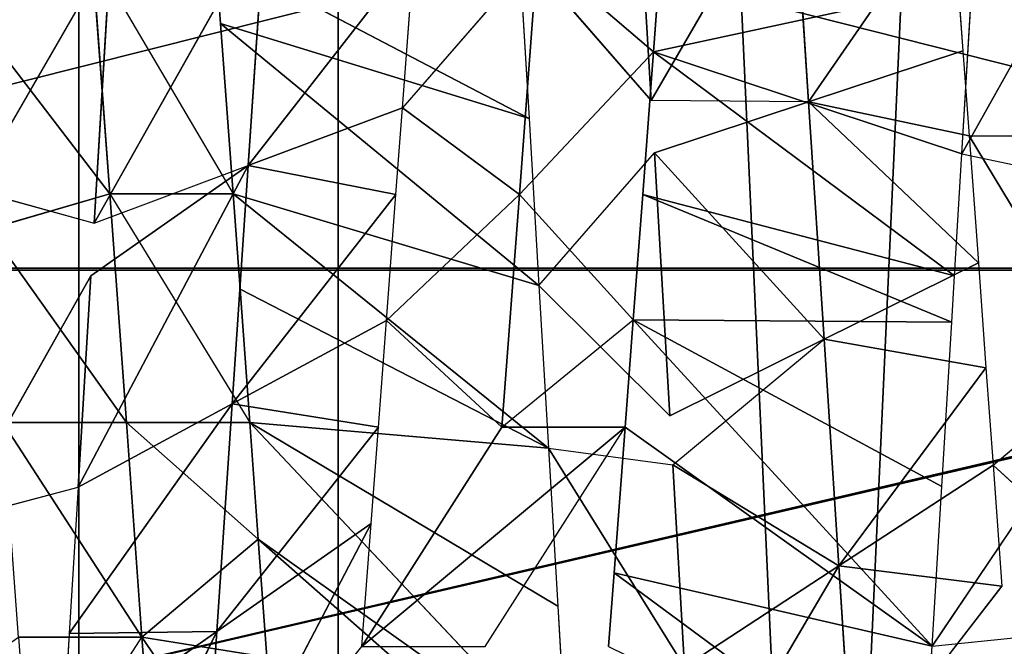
# Model space of a CAD drawing. Extents: x 143 to 263, y -61 to 82.
# Tile 229 of 656: x 153.59 to 154.288, y 71.511 to 71.956. Entities that reach past the tile are written whole.
import ezdxf

# ---------------------------------------------------------------- set-up
doc = ezdxf.new("R2010")
doc.units = 0
doc.header["$LTSCALE"] = 25.4
doc.layers.get('0').update_dxf_attribs({"color": 13, "linetype": 'CONTINUOUS'})

# ---------------------------------------------------------------- blocks, each defined once
blk = doc.blocks.new('ICE-BALL-8126_STL')
at = {"color": 41}
for p, q in [((10.45332, -48.9977, 93.24265), (10.45332, -50.79876, 93.24265)), ((10.45332, -48.9977, 93.24265), (10.45332, -50.79876, 93.24265)), ((10.45463, -48.99771, 96.62283), (10.45463, -50.79878, 96.62283)), ((10.45463, -48.99771, 96.62283), (10.45463, -50.79878, 96.62283)), ((10.59302, -49.58334, 96.38781), (10.67877, -49.48964, 96.34984)), ((10.35957, -49.60035, 96.46233), (10.52393, -49.50086, 96.41409)), ((10.59302, -49.58334, 96.38781), (10.52393, -49.50086, 96.41409)), ((10.37226, -49.60544, 93.01878), (10.19683, -49.50738, 92.99287)), ((10.35957, -49.60035, 96.46233), (10.35957, -49.51285, 96.46233)), ((10.37226, -49.60544, 93.01878), (10.39045, -49.51904, 93.0224)), ((10.72144, -49.62664, 93.12128), (10.57876, -49.53045, 93.07078)), ((10.72144, -49.62664, 93.12128), (10.71246, -49.53859, 93.11772)), ((10.59302, -49.58334, 96.38781), (10.67877, -49.57714, 96.34984)), ((10.66452, -49.69272, 96.56324), (10.67877, -49.57714, 96.34984)), ((10.66452, -49.69272, 96.56324), (10.67877, -49.57714, 96.34984)), ((10.81593, -49.68295, 96.49298), (10.67877, -49.57714, 96.34984)), ((10.52393, -49.58836, 96.41409), (10.59302, -49.58334, 96.38781)), ((10.59302, -49.58334, 96.38781), (10.66452, -49.69272, 96.56324)), ((10.59302, -49.58334, 96.38781), (10.66452, -49.69272, 96.56324)), ((10.44954, -49.59378, 96.43834), (10.33537, -49.71414, 96.66123)), ((10.44954, -49.59378, 96.43834), (10.33537, -49.71414, 96.66123)), ((10.35957, -49.60035, 96.46233), (10.44954, -49.59378, 96.43834)), ((10.44954, -49.59378, 96.43834), (10.52393, -49.58836, 96.41409)), ((10.44954, -49.59378, 96.43834), (10.50374, -49.70315, 96.61987)), ((10.44954, -49.59378, 96.43834), (10.50374, -49.70315, 96.61987)), ((10.50374, -49.70315, 96.61987), (10.52393, -49.58836, 96.41409)), ((10.50374, -49.70315, 96.61987), (10.52393, -49.58836, 96.41409)), ((10.66452, -49.69272, 96.56324), (10.52393, -49.58836, 96.41409)), ((10.66452, -49.69272, 96.56324), (10.52393, -49.58836, 96.41409)), ((10.37226, -49.60544, 93.01878), (10.25102, -49.59814, 92.99914)), ((10.29993, -49.82419, 93.39069), (10.25102, -49.59814, 92.99914)), ((10.29993, -49.82419, 93.39069), (10.25102, -49.59814, 92.99914)), ((10.29928, -49.60476, 96.47526), (10.35957, -49.60035, 96.46233)), ((10.35957, -49.60035, 96.46233), (10.33537, -49.71414, 96.66123)), ((10.35957, -49.60035, 96.46233), (10.33537, -49.71414, 96.66123)), ((10.18823, -49.61293, 96.49271), (10.29928, -49.60476, 96.47526)), ((10.33537, -49.71414, 96.66123), (10.29928, -49.60476, 96.47526)), ((10.33537, -49.71414, 96.66123), (10.29928, -49.60476, 96.47526)), ((10.37226, -49.60544, 93.01878), (10.29993, -49.82419, 93.39069)), ((10.37226, -49.60544, 93.01878), (10.29993, -49.82419, 93.39069)), ((10.45865, -49.61066, 93.03762), (10.37226, -49.60544, 93.01878)), ((10.45865, -49.61066, 93.03762), (10.29993, -49.82419, 93.39069)), ((10.45865, -49.61066, 93.03762), (10.29993, -49.82419, 93.39069)), ((10.45865, -49.61066, 93.03762), (10.40116, -49.83179, 93.41387)), ((10.45865, -49.61066, 93.03762), (10.40116, -49.83179, 93.41387)), ((10.49152, -49.61266, 93.04588), (10.40116, -49.83179, 93.41387)), ((10.49152, -49.61266, 93.04588), (10.40116, -49.83179, 93.41387)), ((10.49152, -49.61266, 93.04588), (10.45865, -49.61066, 93.03762)), ((10.49152, -49.61266, 93.04588), (10.48996, -49.83849, 93.44015)), ((10.49152, -49.61266, 93.04588), (10.48996, -49.83849, 93.44015)), ((10.60812, -49.61974, 93.08016), (10.49152, -49.61266, 93.04588)), ((10.60812, -49.61974, 93.08016), (10.48996, -49.83849, 93.44015)), ((10.60812, -49.61974, 93.08016), (10.48996, -49.83849, 93.44015)), ((10.72144, -49.62664, 93.12128), (10.60812, -49.61974, 93.08016)), ((10.48996, -49.83849, 93.44015), (10.72144, -49.62664, 93.12128)), ((10.48996, -49.83849, 93.44015), (10.72144, -49.62664, 93.12128)), ((10.72144, -49.62664, 93.12128), (10.56615, -49.84425, 93.46735)), ((10.72144, -49.62664, 93.12128), (10.56615, -49.84425, 93.46735)), ((10.72144, -49.62664, 93.12128), (10.66946, -49.85209, 93.51157)), ((10.72144, -49.62664, 93.12128), (10.66946, -49.85209, 93.51157)), ((10.83091, -49.63334, 93.1688), (10.72144, -49.62664, 93.12128)), ((10.83091, -49.63334, 93.1688), (10.66946, -49.85209, 93.51157)), ((10.83091, -49.63334, 93.1688), (10.66946, -49.85209, 93.51157)), ((10.66452, -49.69272, 96.56324), (10.81593, -49.68295, 96.49298)), ((10.66452, -49.69272, 96.56324), (10.81593, -49.68295, 96.49298)), ((10.66452, -49.69272, 96.56324), (10.50374, -49.70315, 96.61987)), ((10.66452, -49.69272, 96.56324), (10.50374, -49.70315, 96.61987)), ((10.59289, -49.81047, 96.7906), (10.66452, -49.69272, 96.56324)), ((10.59289, -49.81047, 96.7906), (10.66452, -49.69272, 96.56324)), ((10.73603, -49.80209, 96.73867), (10.66452, -49.69272, 96.56324)), ((10.73603, -49.80209, 96.73867), (10.66452, -49.69272, 96.56324)), ((10.84031, -49.79602, 96.69257), (10.66452, -49.69272, 96.56324)), ((10.84031, -49.79602, 96.69257), (10.66452, -49.69272, 96.56324)), ((10.33537, -49.71414, 96.66123), (10.50374, -49.70315, 96.61987)), ((10.33537, -49.71414, 96.66123), (10.50374, -49.70315, 96.61987)), ((10.50374, -49.70315, 96.61987), (10.37146, -49.82351, 96.84721)), ((10.50374, -49.70315, 96.61987), (10.37146, -49.82351, 96.84721)), ((10.55795, -49.81253, 96.80138), (10.50374, -49.70315, 96.61987)), ((10.59289, -49.81047, 96.7906), (10.50374, -49.70315, 96.61987)), ((10.16161, -49.72554, 96.68604), (10.33537, -49.71414, 96.66123)), ((10.16161, -49.72554, 96.68604), (10.33537, -49.71414, 96.66123)), ((10.33537, -49.71414, 96.66123), (10.33441, -49.82571, 96.85403)), ((10.33537, -49.71414, 96.66123), (10.37146, -49.82351, 96.84721)), ((10.5811, -49.89867, 96.79432), (10.73603, -49.80209, 96.73867)), ((10.73603, -49.80209, 96.73867), (10.59289, -49.81047, 96.7906)), ((10.73603, -49.80209, 96.73867), (10.59289, -49.81047, 96.7906)), ((10.5811, -49.89867, 96.79432), (10.59289, -49.81047, 96.7906)), ((10.55795, -49.81253, 96.80138), (10.37146, -49.82351, 96.84721)), ((10.55795, -49.81253, 96.80138), (10.37146, -49.82351, 96.84721)), ((10.4656, -49.90546, 96.82651), (10.55795, -49.81253, 96.80138)), ((10.29993, -49.82419, 93.39069), (10.22933, -49.81891, 93.37862)), ((10.22933, -49.90641, 93.37862), (10.29993, -49.82419, 93.39069)), ((10.40116, -49.83179, 93.41387), (10.29993, -49.82419, 93.39069)), ((10.40116, -49.91929, 93.41387), (10.29993, -49.82419, 93.39069)), ((10.4656, -49.90546, 96.82651), (10.37146, -49.82351, 96.84721)), ((10.33441, -49.82571, 96.85403), (10.179, -49.83492, 96.87468)), ((10.33441, -49.82571, 96.85403), (10.179, -49.83492, 96.87468)), ((10.22668, -49.91959, 96.86969), (10.33441, -49.82571, 96.85403)), ((10.48996, -49.83849, 93.44015), (10.40116, -49.83179, 93.41387)), ((10.40116, -49.91929, 93.41387), (10.48996, -49.83849, 93.44015)), ((10.56615, -49.84425, 93.46735), (10.48996, -49.83849, 93.44015)), ((10.56615, -49.93175, 93.46735), (10.48996, -49.83849, 93.44015)), ((10.66946, -49.85209, 93.51157), (10.56615, -49.84425, 93.46735)), ((10.56615, -49.93175, 93.46735), (10.56615, -49.84425, 93.46735)), ((10.7216, -49.94356, 93.53732), (10.56615, -49.84425, 93.46735)), ((10.7216, -49.85606, 93.53732), (10.66946, -49.85209, 93.51157)), ((10.80129, -49.88579, 96.71067), (10.5628, -50.11053, 96.39977)), ((10.80129, -49.88579, 96.71067), (10.5628, -50.11053, 96.39977)), ((10.84032, -49.88352, 96.69256), (10.6456, -50.10454, 96.36525)), ((10.84032, -49.88352, 96.69256), (10.6456, -50.10454, 96.36525)), ((10.80129, -49.88579, 96.71067), (10.6456, -50.10454, 96.36525)), ((10.80129, -49.88579, 96.71067), (10.6456, -50.10454, 96.36525)), ((10.69316, -49.8921, 96.75555), (10.80129, -49.88579, 96.71067)), ((10.69316, -49.8921, 96.75555), (10.5628, -50.11053, 96.39977)), ((10.69316, -49.8921, 96.75555), (10.5628, -50.11053, 96.39977)), ((10.5811, -49.89867, 96.79432), (10.69316, -49.8921, 96.75555)), ((10.5811, -49.89867, 96.79432), (10.40056, -50.12235, 96.4521)), ((10.5811, -49.89867, 96.79432), (10.40056, -50.12235, 96.4521)), ((10.4656, -49.90546, 96.82651), (10.5811, -49.89867, 96.79432)), ((10.5811, -49.89867, 96.79432), (10.46819, -50.11742, 96.43264)), ((10.5811, -49.89867, 96.79432), (10.46819, -50.11742, 96.43264)), ((10.5628, -50.11053, 96.39977), (10.5811, -49.89867, 96.79432)), ((10.5628, -50.11053, 96.39977), (10.5811, -49.89867, 96.79432)), ((10.40116, -49.91929, 93.41387), (10.22933, -49.90641, 93.37862)), ((10.22933, -49.90641, 93.37862), (10.33953, -50.00216, 93.39893)), ((10.40116, -49.91929, 93.41387), (10.22933, -49.90641, 93.37862)), ((10.4656, -49.90546, 96.82651), (10.27978, -50.1312, 96.47891)), ((10.4656, -49.90546, 96.82651), (10.27978, -50.1312, 96.47891)), ((10.34725, -49.91245, 96.85175), (10.4656, -49.90546, 96.82651)), ((10.4656, -49.90546, 96.82651), (10.40056, -50.12235, 96.4521)), ((10.4656, -49.90546, 96.82651), (10.40056, -50.12235, 96.4521)), ((10.22668, -49.91959, 96.86969), (10.34725, -49.91245, 96.85175)), ((10.34725, -49.91245, 96.85175), (10.23066, -50.1348, 96.487)), ((10.34725, -49.91245, 96.85175), (10.23066, -50.1348, 96.487)), ((10.27978, -50.1312, 96.47891), (10.34725, -49.91245, 96.85175)), ((10.27978, -50.1312, 96.47891), (10.34725, -49.91245, 96.85175)), ((10.40116, -49.91929, 93.41387), (10.33953, -50.00216, 93.39893)), ((10.40116, -49.91929, 93.41387), (10.56615, -49.93175, 93.46735)), ((10.49036, -50.01352, 93.44028), (10.40116, -49.91929, 93.41387)), ((10.40116, -49.91929, 93.41387), (10.56615, -49.93175, 93.46735)), ((10.49036, -50.01352, 93.44028), (10.56615, -49.93175, 93.46735)), ((10.7216, -50.03106, 93.53732), (10.56615, -49.93175, 93.46735)), ((10.22933, -49.99391, 93.37862), (10.38047, -50.11154, 93.21396)), ((10.22933, -49.99391, 93.37862), (10.38047, -50.11154, 93.21396)), ((10.33953, -50.00216, 93.39893), (10.22933, -49.99391, 93.37862)), ((10.33953, -50.00216, 93.39893), (10.38047, -50.11154, 93.21396)), ((10.33953, -50.00216, 93.39893), (10.38047, -50.11154, 93.21396)), ((10.40116, -50.00679, 93.41387), (10.33953, -50.00216, 93.39893)), ((10.38047, -50.11154, 93.21396), (10.40116, -50.00679, 93.41387)), ((10.38047, -50.11154, 93.21396), (10.40116, -50.00679, 93.41387)), ((10.49036, -50.01352, 93.44028), (10.40116, -50.00679, 93.41387)), ((10.54948, -50.12289, 93.2603), (10.40116, -50.00679, 93.41387)), ((10.54948, -50.12289, 93.2603), (10.40116, -50.00679, 93.41387)), ((10.49036, -50.01352, 93.44028), (10.54948, -50.12289, 93.2603)), ((10.56615, -50.01925, 93.46735), (10.49036, -50.01352, 93.44028)), ((10.49036, -50.01352, 93.44028), (10.54948, -50.12289, 93.2603)), ((10.54948, -50.12289, 93.2603), (10.56615, -50.01925, 93.46735)), ((10.54948, -50.12289, 93.2603), (10.56615, -50.01925, 93.46735)), ((10.63447, -50.02443, 93.49561), (10.56615, -50.01925, 93.46735)), ((10.71098, -50.1338, 93.3223), (10.56615, -50.01925, 93.46735)), ((10.71098, -50.1338, 93.3223), (10.56615, -50.01925, 93.46735)), ((10.63447, -50.02443, 93.49561), (10.71098, -50.1338, 93.3223)), ((10.63447, -50.02443, 93.49561), (10.71098, -50.1338, 93.3223)), ((10.63447, -50.02443, 93.49561), (10.86295, -50.14414, 93.39835)), ((10.7216, -50.03106, 93.53732), (10.63447, -50.02443, 93.49561)), ((10.63447, -50.02443, 93.49561), (10.86295, -50.14414, 93.39835)), ((9.93617, -50.04787, 96.08585), (10.96655, -50.04787, 95.56466)), ((9.93617, -50.04787, 96.08585), (10.96655, -50.04787, 95.56466)), ((11.03039, -50.04787, 94.41172), (10.06383, -50.04787, 93.77998)), ((11.03039, -50.04787, 94.41172), (10.06383, -50.04787, 93.77998)), ((10.85939, -50.08846, 96.24815), (10.71498, -50.18703, 96.33191)), ((10.85939, -50.08846, 96.24815), (10.71498, -50.18703, 96.33191)), ((10.38047, -50.11154, 93.21396), (10.20627, -50.0999, 93.18448)), ((10.38047, -50.11154, 93.21396), (10.20627, -50.0999, 93.18448)), ((10.42141, -50.22091, 93.02899), (10.20627, -50.0999, 93.18448)), ((10.42141, -50.22091, 93.02899), (10.20627, -50.0999, 93.18448)), ((10.6456, -50.10454, 96.36525), (10.72926, -50.09849, 96.32452)), ((10.72926, -50.09849, 96.32452), (10.71498, -50.18703, 96.33191)), ((10.40056, -50.20985, 96.4521), (10.5628, -50.11053, 96.39977)), ((10.46819, -50.11742, 96.43264), (10.5628, -50.11053, 96.39977)), ((10.5628, -50.11053, 96.39977), (10.6456, -50.10454, 96.36525)), ((10.5628, -50.19804, 96.39977), (10.6456, -50.10454, 96.36525)), ((10.5628, -50.19804, 96.39977), (10.5628, -50.11053, 96.39977)), ((10.71498, -50.18703, 96.33191), (10.6456, -50.10454, 96.36525)), ((10.54948, -50.12289, 93.2603), (10.38047, -50.11154, 93.21396)), ((10.54948, -50.12289, 93.2603), (10.38047, -50.11154, 93.21396)), ((10.45865, -50.22317, 93.03762), (10.38047, -50.11154, 93.21396)), ((10.42141, -50.22091, 93.02899), (10.38047, -50.11154, 93.21396)), ((10.40056, -50.12235, 96.4521), (10.46819, -50.11742, 96.43264)), ((10.23066, -50.22231, 96.487), (10.40056, -50.12235, 96.4521)), ((10.27978, -50.1312, 96.47891), (10.40056, -50.12235, 96.4521)), ((10.40056, -50.20985, 96.4521), (10.40056, -50.12235, 96.4521)), ((10.54948, -50.12289, 93.2603), (10.71098, -50.1338, 93.3223)), ((10.71246, -50.23859, 93.11772), (10.54948, -50.12289, 93.2603)), ((10.54948, -50.12289, 93.2603), (10.71098, -50.1338, 93.3223)), ((10.71246, -50.23859, 93.11772), (10.54948, -50.12289, 93.2603)), ((10.60861, -50.23227, 93.08032), (10.54948, -50.12289, 93.2603)), ((10.60861, -50.23227, 93.08032), (10.54948, -50.12289, 93.2603)), ((10.23066, -50.1348, 96.487), (10.27978, -50.1312, 96.47891)), ((10.86295, -50.14414, 93.39835), (10.71098, -50.1338, 93.3223)), ((10.78748, -50.24318, 93.14899), (10.71098, -50.1338, 93.3223)), ((10.71098, -50.1338, 93.3223), (10.95581, -50.25351, 93.23323)), ((10.71098, -50.1338, 93.3223), (10.95581, -50.25351, 93.23323)), ((10.86295, -50.14414, 93.39835), (10.71098, -50.1338, 93.3223)), ((10.78748, -50.24318, 93.14899), (10.71098, -50.1338, 93.3223)), ((10.71246, -50.23859, 93.11772), (10.71098, -50.1338, 93.3223)), ((10.71246, -50.23859, 93.11772), (10.71098, -50.1338, 93.3223)), ((10.71498, -50.18703, 96.33191), (10.85939, -50.17596, 96.24815)), ((10.71498, -50.18703, 96.33191), (10.85939, -50.17596, 96.24815)), ((10.71498, -50.18703, 96.33191), (10.5628, -50.19804, 96.39977)), ((10.71498, -50.18703, 96.33191), (10.5628, -50.19804, 96.39977)), ((10.71498, -50.27453, 96.33191), (10.71498, -50.18703, 96.33191)), ((10.83681, -50.26527, 96.26263), (10.71498, -50.18703, 96.33191)), ((10.40056, -50.20985, 96.4521), (10.5628, -50.19804, 96.39977)), ((10.40056, -50.20985, 96.4521), (10.5628, -50.19804, 96.39977)), ((10.5628, -50.19804, 96.39977), (10.42559, -50.29552, 96.44528)), ((10.5628, -50.19804, 96.39977), (10.42559, -50.29552, 96.44528)), ((10.5628, -50.28554, 96.39977), (10.5628, -50.19804, 96.39977)), ((10.5628, -50.28554, 96.39977), (10.5628, -50.19804, 96.39977)), ((10.22846, -50.20928, 92.99634), (10.42141, -50.22091, 93.02899)), ((10.39758, -50.30697, 93.02387), (10.22846, -50.20928, 92.99634)), ((10.22846, -50.20928, 92.99634), (10.42141, -50.22091, 93.02899)), ((10.40056, -50.20985, 96.4521), (10.23066, -50.22231, 96.487)), ((10.40056, -50.20985, 96.4521), (10.23066, -50.22231, 96.487)), ((10.27441, -50.30659, 96.47987), (10.40056, -50.20985, 96.4521)), ((10.40056, -50.20985, 96.4521), (10.42559, -50.29552, 96.44528)), ((10.39758, -50.30697, 93.02387), (10.42141, -50.22091, 93.02899)), ((10.45865, -50.22317, 93.03762), (10.60861, -50.23227, 93.08032)), ((10.63229, -50.32121, 93.08827), (10.45865, -50.22317, 93.03762)), ((10.45865, -50.22317, 93.03762), (10.60861, -50.23227, 93.08032)), ((0, -50.23174, 102.62744), (23, -50.23174, 102.62744)), ((0, -50.23174, 102.62744), (23, -50.23174, 102.62744)), ((23, -50.23174, 87.23838), (0, -50.23174, 87.23838)), ((23, -50.23174, 87.23838), (0, -50.23174, 87.23838)), ((10.63229, -50.32121, 93.08827), (10.60861, -50.23227, 93.08032)), ((10.60861, -50.23227, 93.08032), (10.71246, -50.23859, 93.11772)), ((10.71246, -50.23859, 93.11772), (10.78748, -50.24318, 93.14899))]:
    blk.add_line(p, q, dxfattribs=at)
mesh = blk.add_polyface(dxfattribs=at)
corners = [(10.45463, -48.99771, 96.62283), (10, -50.79671, 96.68291), (10, -48.99556, 96.68291), (10.45463, -50.79878, 96.62283)]
mesh.append_faces([[corners[k] for k in face] for face in [(0, 1, 2), (1, 0, 3)]], dxfattribs={"vtx0": -1, "color": 41})
mesh = blk.add_polyface(dxfattribs=at)
corners = [(10.45332, -50.79876, 93.24265), (10, -48.99556, 93.18291), (10, -50.79671, 93.18291), (10.45332, -48.9977, 93.24265)]
mesh.append_faces([[corners[k] for k in face] for face in [(0, 1, 2), (1, 0, 3)]], dxfattribs={"vtx0": -1, "color": 41})
mesh = blk.add_polyface(dxfattribs=at)
corners = [(10.875, -50.80437, 93.41737), (10.45332, -48.9977, 93.24265), (10.45332, -50.79876, 93.24265), (10.875, -49.00351, 93.41737)]
mesh.append_faces([[corners[k] for k in face] for face in [(0, 1, 2), (1, 0, 3)]], dxfattribs={"vtx0": -1, "color": 41})
mesh = blk.add_polyface(dxfattribs=at)
corners = [(10.45463, -48.99771, 96.62283), (10.875, -50.80437, 96.44846), (10.45463, -50.79878, 96.62283), (10.875, -49.00351, 96.44846)]
mesh.append_faces([[corners[k] for k in face] for face in [(0, 1, 2), (1, 0, 3)]], dxfattribs={"vtx0": -1, "color": 41})
mesh = blk.add_polyface(dxfattribs=at)
corners = [(23, -49.17873, 107.66647), (0, -50.23174, 102.62744), (23, -50.23174, 102.62744), (0, -49.17873, 107.66647)]
mesh.append_faces([[corners[k] for k in face] for face in [(0, 1, 2), (1, 0, 3)]], dxfattribs={"vtx0": -1, "color": 41})
mesh = blk.add_polyface(dxfattribs=at)
corners = [(23, -50.23174, 87.23838), (0, -49.17873, 82.19936), (23, -49.17873, 82.19936), (0, -50.23174, 87.23838)]
mesh.append_faces([[corners[k] for k in face] for face in [(0, 1, 2), (1, 0, 3)]], dxfattribs={"vtx0": -1, "color": 41})
mesh = blk.add_polyface(dxfattribs=at)
corners = [(10.67877, -49.48964, 96.34984), (10.59302, -49.58334, 96.38781), (10.52393, -49.50086, 96.41409)]
mesh.append_faces([[corners[k] for k in face] for face in [(0, 1, 2)]], dxfattribs={"color": 41})
mesh = blk.add_polyface(dxfattribs=at)
corners = [(10.52393, -49.50086, 96.41409), (10.35957, -49.60035, 96.46233), (10.35957, -49.51285, 96.46233)]
mesh.append_faces([[corners[k] for k in face] for face in [(0, 1, 2)]], dxfattribs={"color": 41})
mesh = blk.add_polyface(dxfattribs=at)
corners = [(10.39045, -49.51904, 93.0224), (10.19683, -49.50738, 92.99287), (10.37226, -49.60544, 93.01878)]
mesh.append_faces([[corners[k] for k in face] for face in [(0, 1, 2)]], dxfattribs={"color": 41})
mesh = blk.add_polyface(dxfattribs=at)
corners = [(10.35957, -49.51285, 96.46233), (10.18823, -49.61293, 96.49271), (10.18823, -49.52542, 96.49271)]
mesh.append_faces([[corners[k] for k in face] for face in [(0, 1, 2)]], dxfattribs={"color": 41})
mesh = blk.add_polyface(dxfattribs=at)
corners = [(10.72144, -49.62664, 93.12128), (10.71246, -49.53859, 93.11772), (10.57876, -49.53045, 93.07078)]
mesh.append_faces([[corners[k] for k in face] for face in [(0, 1, 2)]], dxfattribs={"color": 41})
mesh = blk.add_polyface(dxfattribs=at)
corners = [(10.66452, -49.69272, 96.56324), (10.59302, -49.58334, 96.38781), (10.67877, -49.57714, 96.34984)]
mesh.append_faces([[corners[k] for k in face] for face in [(0, 1, 2)]], dxfattribs={"color": 41})
mesh = blk.add_polyface(dxfattribs=at)
corners = [(10.66452, -49.69272, 96.56324), (10.67877, -49.57714, 96.34984), (10.81593, -49.68295, 96.49298)]
mesh.append_faces([[corners[k] for k in face] for face in [(0, 1, 2)]], dxfattribs={"color": 41})
mesh = blk.add_polyface(dxfattribs=at)
corners = [(10.66452, -49.69272, 96.56324), (10.52393, -49.58836, 96.41409), (10.59302, -49.58334, 96.38781)]
mesh.append_faces([[corners[k] for k in face] for face in [(0, 1, 2)]], dxfattribs={"color": 41})
mesh = blk.add_polyface(dxfattribs=at)
corners = [(10.33537, -49.71414, 96.66123), (10.44954, -49.59378, 96.43834), (10.50374, -49.70315, 96.61987)]
mesh.append_faces([[corners[k] for k in face] for face in [(0, 1, 2)]], dxfattribs={"color": 41})
mesh = blk.add_polyface(dxfattribs=at)
corners = [(10.33537, -49.71414, 96.66123), (10.35957, -49.60035, 96.46233), (10.44954, -49.59378, 96.43834)]
mesh.append_faces([[corners[k] for k in face] for face in [(0, 1, 2)]], dxfattribs={"color": 41})
mesh = blk.add_polyface(dxfattribs=at)
corners = [(10.50374, -49.70315, 96.61987), (10.44954, -49.59378, 96.43834), (10.52393, -49.58836, 96.41409)]
mesh.append_faces([[corners[k] for k in face] for face in [(0, 1, 2)]], dxfattribs={"color": 41})
mesh = blk.add_polyface(dxfattribs=at)
corners = [(10.50374, -49.70315, 96.61987), (10.52393, -49.58836, 96.41409), (10.66452, -49.69272, 96.56324)]
mesh.append_faces([[corners[k] for k in face] for face in [(0, 1, 2)]], dxfattribs={"color": 41})
mesh = blk.add_polyface(dxfattribs=at)
corners = [(10.29993, -49.82419, 93.39069), (10.25102, -49.59814, 92.99914), (10.22933, -49.81891, 93.37862)]
mesh.append_faces([[corners[k] for k in face] for face in [(0, 1, 2)]], dxfattribs={"color": 41})
mesh = blk.add_polyface(dxfattribs=at)
corners = [(10.29993, -49.82419, 93.39069), (10.37226, -49.60544, 93.01878), (10.25102, -49.59814, 92.99914)]
mesh.append_faces([[corners[k] for k in face] for face in [(0, 1, 2)]], dxfattribs={"color": 41})
mesh = blk.add_polyface(dxfattribs=at)
corners = [(10.33537, -49.71414, 96.66123), (10.29928, -49.60476, 96.47526), (10.35957, -49.60035, 96.46233)]
mesh.append_faces([[corners[k] for k in face] for face in [(0, 1, 2)]], dxfattribs={"color": 41})
mesh = blk.add_polyface(dxfattribs=at)
corners = [(10.33537, -49.71414, 96.66123), (10.18823, -49.61293, 96.49271), (10.29928, -49.60476, 96.47526), (10.16161, -49.72554, 96.68604)]
mesh.append_faces([[corners[k] for k in face] for face in [(0, 1, 2), (1, 0, 3)]], dxfattribs={"vtx0": -1, "color": 41})
mesh = blk.add_polyface(dxfattribs=at)
corners = [(10.29993, -49.82419, 93.39069), (10.45865, -49.61066, 93.03762), (10.37226, -49.60544, 93.01878)]
mesh.append_faces([[corners[k] for k in face] for face in [(0, 1, 2)]], dxfattribs={"color": 41})
mesh = blk.add_polyface(dxfattribs=at)
corners = [(10.40116, -49.83179, 93.41387), (10.45865, -49.61066, 93.03762), (10.29993, -49.82419, 93.39069)]
mesh.append_faces([[corners[k] for k in face] for face in [(0, 1, 2)]], dxfattribs={"color": 41})
mesh = blk.add_polyface(dxfattribs=at)
corners = [(10.40116, -49.83179, 93.41387), (10.49152, -49.61266, 93.04588), (10.45865, -49.61066, 93.03762)]
mesh.append_faces([[corners[k] for k in face] for face in [(0, 1, 2)]], dxfattribs={"color": 41})
mesh = blk.add_polyface(dxfattribs=at)
corners = [(10.48996, -49.83849, 93.44015), (10.49152, -49.61266, 93.04588), (10.40116, -49.83179, 93.41387)]
mesh.append_faces([[corners[k] for k in face] for face in [(0, 1, 2)]], dxfattribs={"color": 41})
mesh = blk.add_polyface(dxfattribs=at)
corners = [(10.48996, -49.83849, 93.44015), (10.60812, -49.61974, 93.08016), (10.49152, -49.61266, 93.04588)]
mesh.append_faces([[corners[k] for k in face] for face in [(0, 1, 2)]], dxfattribs={"color": 41})
mesh = blk.add_polyface(dxfattribs=at)
corners = [(10.48996, -49.83849, 93.44015), (10.72144, -49.62664, 93.12128), (10.60812, -49.61974, 93.08016)]
mesh.append_faces([[corners[k] for k in face] for face in [(0, 1, 2)]], dxfattribs={"color": 41})
mesh = blk.add_polyface(dxfattribs=at)
corners = [(10.56615, -49.84425, 93.46735), (10.72144, -49.62664, 93.12128), (10.48996, -49.83849, 93.44015)]
mesh.append_faces([[corners[k] for k in face] for face in [(0, 1, 2)]], dxfattribs={"color": 41})
mesh = blk.add_polyface(dxfattribs=at)
corners = [(10.66946, -49.85209, 93.51157), (10.72144, -49.62664, 93.12128), (10.56615, -49.84425, 93.46735)]
mesh.append_faces([[corners[k] for k in face] for face in [(0, 1, 2)]], dxfattribs={"color": 41})
mesh = blk.add_polyface(dxfattribs=at)
corners = [(10.66946, -49.85209, 93.51157), (10.83091, -49.63334, 93.1688), (10.72144, -49.62664, 93.12128)]
mesh.append_faces([[corners[k] for k in face] for face in [(0, 1, 2)]], dxfattribs={"color": 41})
mesh = blk.add_polyface(dxfattribs=at)
corners = [(10.7216, -49.85606, 93.53732), (10.83091, -49.63334, 93.1688), (10.66946, -49.85209, 93.51157)]
mesh.append_faces([[corners[k] for k in face] for face in [(0, 1, 2)]], dxfattribs={"color": 41})
mesh = blk.add_polyface(dxfattribs=at)
corners = [(10.84031, -49.79602, 96.69257), (10.66452, -49.69272, 96.56324), (10.81593, -49.68295, 96.49298)]
mesh.append_faces([[corners[k] for k in face] for face in [(0, 1, 2)]], dxfattribs={"color": 41})
mesh = blk.add_polyface(dxfattribs=at)
corners = [(10.59289, -49.81047, 96.7906), (10.50374, -49.70315, 96.61987), (10.66452, -49.69272, 96.56324)]
mesh.append_faces([[corners[k] for k in face] for face in [(0, 1, 2)]], dxfattribs={"color": 41})
mesh = blk.add_polyface(dxfattribs=at)
corners = [(10.59289, -49.81047, 96.7906), (10.66452, -49.69272, 96.56324), (10.73603, -49.80209, 96.73867)]
mesh.append_faces([[corners[k] for k in face] for face in [(0, 1, 2)]], dxfattribs={"color": 41})
mesh = blk.add_polyface(dxfattribs=at)
corners = [(10.73603, -49.80209, 96.73867), (10.66452, -49.69272, 96.56324), (10.84031, -49.79602, 96.69257)]
mesh.append_faces([[corners[k] for k in face] for face in [(0, 1, 2)]], dxfattribs={"color": 41})
mesh = blk.add_polyface(dxfattribs=at)
corners = [(10.37146, -49.82351, 96.84721), (10.33537, -49.71414, 96.66123), (10.50374, -49.70315, 96.61987)]
mesh.append_faces([[corners[k] for k in face] for face in [(0, 1, 2)]], dxfattribs={"color": 41})
mesh = blk.add_polyface(dxfattribs=at)
corners = [(10.37146, -49.82351, 96.84721), (10.50374, -49.70315, 96.61987), (10.55795, -49.81253, 96.80138)]
mesh.append_faces([[corners[k] for k in face] for face in [(0, 1, 2)]], dxfattribs={"color": 41})
mesh = blk.add_polyface(dxfattribs=at)
corners = [(10.33441, -49.82571, 96.85403), (10.16161, -49.72554, 96.68604), (10.33537, -49.71414, 96.66123), (10.179, -49.83492, 96.87468)]
mesh.append_faces([[corners[k] for k in face] for face in [(0, 1, 2), (1, 0, 3)]], dxfattribs={"vtx0": -1, "color": 41})
mesh = blk.add_polyface(dxfattribs=at)
corners = [(10.73603, -49.80209, 96.73867), (10.5811, -49.89867, 96.79432), (10.59289, -49.81047, 96.7906)]
mesh.append_faces([[corners[k] for k in face] for face in [(0, 1, 2)]], dxfattribs={"color": 41})
mesh = blk.add_polyface(dxfattribs=at)
corners = [(10.55795, -49.81253, 96.80138), (10.4656, -49.90546, 96.82651), (10.37146, -49.82351, 96.84721)]
mesh.append_faces([[corners[k] for k in face] for face in [(0, 1, 2)]], dxfattribs={"color": 41})
mesh = blk.add_polyface(dxfattribs=at)
corners = [(10.40116, -49.91929, 93.41387), (10.29993, -49.82419, 93.39069), (10.22933, -49.90641, 93.37862)]
mesh.append_faces([[corners[k] for k in face] for face in [(0, 1, 2)]], dxfattribs={"color": 41})
mesh = blk.add_polyface(dxfattribs=at)
corners = [(10.33441, -49.82571, 96.85403), (10.22668, -49.91959, 96.86969), (10.179, -49.83492, 96.87468)]
mesh.append_faces([[corners[k] for k in face] for face in [(0, 1, 2)]], dxfattribs={"color": 41})
mesh = blk.add_polyface(dxfattribs=at)
corners = [(10.56615, -49.93175, 93.46735), (10.48996, -49.83849, 93.44015), (10.40116, -49.91929, 93.41387)]
mesh.append_faces([[corners[k] for k in face] for face in [(0, 1, 2)]], dxfattribs={"color": 41})
mesh = blk.add_polyface(dxfattribs=at)
corners = [(10.7216, -50.03106, 93.53732), (10.56615, -49.84425, 93.46735), (10.56615, -49.93175, 93.46735), (10.7216, -49.94356, 93.53732)]
mesh.append_faces([[corners[k] for k in face] for face in [(0, 1, 2), (1, 0, 3)]], dxfattribs={"vtx0": -1, "color": 41})
mesh = blk.add_polyface(dxfattribs=at)
corners = [(10.80129, -49.88579, 96.71067), (10.6456, -50.10454, 96.36525), (10.5628, -50.11053, 96.39977)]
mesh.append_faces([[corners[k] for k in face] for face in [(0, 1, 2)]], dxfattribs={"color": 41})
mesh = blk.add_polyface(dxfattribs=at)
corners = [(10.69316, -49.8921, 96.75555), (10.80129, -49.88579, 96.71067), (10.5628, -50.11053, 96.39977)]
mesh.append_faces([[corners[k] for k in face] for face in [(0, 1, 2)]], dxfattribs={"color": 41})
mesh = blk.add_polyface(dxfattribs=at)
corners = [(10.84032, -49.88352, 96.69256), (10.72926, -50.09849, 96.32452), (10.6456, -50.10454, 96.36525)]
mesh.append_faces([[corners[k] for k in face] for face in [(0, 1, 2)]], dxfattribs={"color": 41})
mesh = blk.add_polyface(dxfattribs=at)
corners = [(10.80129, -49.88579, 96.71067), (10.84032, -49.88352, 96.69256), (10.6456, -50.10454, 96.36525)]
mesh.append_faces([[corners[k] for k in face] for face in [(0, 1, 2)]], dxfattribs={"color": 41})
mesh = blk.add_polyface(dxfattribs=at)
corners = [(10.5811, -49.89867, 96.79432), (10.69316, -49.8921, 96.75555), (10.5628, -50.11053, 96.39977)]
mesh.append_faces([[corners[k] for k in face] for face in [(0, 1, 2)]], dxfattribs={"color": 41})
mesh = blk.add_polyface(dxfattribs=at)
corners = [(10.5811, -49.89867, 96.79432), (10.46819, -50.11742, 96.43264), (10.40056, -50.12235, 96.4521)]
mesh.append_faces([[corners[k] for k in face] for face in [(0, 1, 2)]], dxfattribs={"color": 41})
mesh = blk.add_polyface(dxfattribs=at)
corners = [(10.4656, -49.90546, 96.82651), (10.5811, -49.89867, 96.79432), (10.40056, -50.12235, 96.4521)]
mesh.append_faces([[corners[k] for k in face] for face in [(0, 1, 2)]], dxfattribs={"color": 41})
mesh = blk.add_polyface(dxfattribs=at)
corners = [(10.5811, -49.89867, 96.79432), (10.5628, -50.11053, 96.39977), (10.46819, -50.11742, 96.43264)]
mesh.append_faces([[corners[k] for k in face] for face in [(0, 1, 2)]], dxfattribs={"color": 41})
mesh = blk.add_polyface(dxfattribs=at)
corners = [(10.40116, -49.91929, 93.41387), (10.22933, -49.90641, 93.37862), (10.33953, -50.00216, 93.39893)]
mesh.append_faces([[corners[k] for k in face] for face in [(0, 1, 2)]], dxfattribs={"color": 41})
mesh = blk.add_polyface(dxfattribs=at)
corners = [(10.4656, -49.90546, 96.82651), (10.40056, -50.12235, 96.4521), (10.27978, -50.1312, 96.47891)]
mesh.append_faces([[corners[k] for k in face] for face in [(0, 1, 2)]], dxfattribs={"color": 41})
mesh = blk.add_polyface(dxfattribs=at)
corners = [(10.34725, -49.91245, 96.85175), (10.4656, -49.90546, 96.82651), (10.27978, -50.1312, 96.47891)]
mesh.append_faces([[corners[k] for k in face] for face in [(0, 1, 2)]], dxfattribs={"color": 41})
mesh = blk.add_polyface(dxfattribs=at)
corners = [(10.22668, -49.91959, 96.86969), (10.34725, -49.91245, 96.85175), (10.23066, -50.1348, 96.487)]
mesh.append_faces([[corners[k] for k in face] for face in [(0, 1, 2)]], dxfattribs={"color": 41})
mesh = blk.add_polyface(dxfattribs=at)
corners = [(10.34725, -49.91245, 96.85175), (10.27978, -50.1312, 96.47891), (10.23066, -50.1348, 96.487)]
mesh.append_faces([[corners[k] for k in face] for face in [(0, 1, 2)]], dxfattribs={"color": 41})
mesh = blk.add_polyface(dxfattribs=at)
corners = [(10.56615, -49.93175, 93.46735), (10.40116, -49.91929, 93.41387), (10.49036, -50.01352, 93.44028)]
mesh.append_faces([[corners[k] for k in face] for face in [(0, 1, 2)]], dxfattribs={"color": 41})
mesh = blk.add_polyface(dxfattribs=at)
corners = [(10.22933, -49.99391, 93.37862), (10.20627, -50.0999, 93.18448), (10.38047, -50.11154, 93.21396)]
mesh.append_faces([[corners[k] for k in face] for face in [(0, 1, 2)]], dxfattribs={"color": 41})
mesh = blk.add_polyface(dxfattribs=at)
corners = [(10.33953, -50.00216, 93.39893), (10.22933, -49.99391, 93.37862), (10.38047, -50.11154, 93.21396)]
mesh.append_faces([[corners[k] for k in face] for face in [(0, 1, 2)]], dxfattribs={"color": 41})
mesh = blk.add_polyface(dxfattribs=at)
corners = [(10.40116, -50.00679, 93.41387), (10.33953, -50.00216, 93.39893), (10.38047, -50.11154, 93.21396)]
mesh.append_faces([[corners[k] for k in face] for face in [(0, 1, 2)]], dxfattribs={"color": 41})
mesh = blk.add_polyface(dxfattribs=at)
corners = [(10.40116, -50.00679, 93.41387), (10.38047, -50.11154, 93.21396), (10.54948, -50.12289, 93.2603)]
mesh.append_faces([[corners[k] for k in face] for face in [(0, 1, 2)]], dxfattribs={"color": 41})
mesh = blk.add_polyface(dxfattribs=at)
corners = [(10.49036, -50.01352, 93.44028), (10.40116, -50.00679, 93.41387), (10.54948, -50.12289, 93.2603)]
mesh.append_faces([[corners[k] for k in face] for face in [(0, 1, 2)]], dxfattribs={"color": 41})
mesh = blk.add_polyface(dxfattribs=at)
corners = [(10.56615, -50.01925, 93.46735), (10.49036, -50.01352, 93.44028), (10.54948, -50.12289, 93.2603)]
mesh.append_faces([[corners[k] for k in face] for face in [(0, 1, 2)]], dxfattribs={"color": 41})
mesh = blk.add_polyface(dxfattribs=at)
corners = [(10.56615, -50.01925, 93.46735), (10.54948, -50.12289, 93.2603), (10.71098, -50.1338, 93.3223)]
mesh.append_faces([[corners[k] for k in face] for face in [(0, 1, 2)]], dxfattribs={"color": 41})
mesh = blk.add_polyface(dxfattribs=at)
corners = [(10.63447, -50.02443, 93.49561), (10.56615, -50.01925, 93.46735), (10.71098, -50.1338, 93.3223)]
mesh.append_faces([[corners[k] for k in face] for face in [(0, 1, 2)]], dxfattribs={"color": 41})
mesh = blk.add_polyface(dxfattribs=at)
corners = [(10.63447, -50.02443, 93.49561), (10.71098, -50.1338, 93.3223), (10.86295, -50.14414, 93.39835)]
mesh.append_faces([[corners[k] for k in face] for face in [(0, 1, 2)]], dxfattribs={"color": 41})
mesh = blk.add_polyface(dxfattribs=at)
corners = [(10.7216, -50.03106, 93.53732), (10.63447, -50.02443, 93.49561), (10.86295, -50.14414, 93.39835)]
mesh.append_faces([[corners[k] for k in face] for face in [(0, 1, 2)]], dxfattribs={"color": 41})
mesh = blk.add_polyface(dxfattribs=at)
corners = [(9.03345, -50.04787, 94.30116), (11.03039, -50.04787, 94.41172), (10.06383, -50.04787, 93.77998), (8.96961, -50.04787, 95.4541), (10.96655, -50.04787, 95.56466), (9.93617, -50.04787, 96.08585)]
mesh.append_faces([[corners[k] for k in face] for face in [(0, 1, 2), (4, 3, 5)]], dxfattribs={"vtx0": -1, "color": 41})
mesh.append_faces([[corners[k] for k in face] for face in [(1, 3, 4)]], dxfattribs={"vtx0": -1, "vtx1": -1, "color": 41})
mesh.append_faces([[corners[k] for k in face] for face in [(1, 0, 3)]], dxfattribs={"vtx0": -1, "vtx2": -1, "color": 41})
mesh = blk.add_polyface(dxfattribs=at)
corners = [(10.96655, -51.04787, 95.56466), (9.93617, -50.04787, 96.08585), (9.93617, -51.04787, 96.08585), (10.96655, -50.04787, 95.56466)]
mesh.append_faces([[corners[k] for k in face] for face in [(0, 1, 2), (1, 0, 3)]], dxfattribs={"vtx0": -1, "color": 41})
mesh = blk.add_polyface(dxfattribs=at)
corners = [(11.03039, -50.04787, 94.41172), (10.06383, -51.04787, 93.77998), (10.06383, -50.04787, 93.77998), (11.03039, -51.04787, 94.41172)]
mesh.append_faces([[corners[k] for k in face] for face in [(0, 1, 2), (1, 0, 3)]], dxfattribs={"vtx0": -1, "color": 41})
mesh = blk.add_polyface(dxfattribs=at)
corners = [(10.85939, -50.17596, 96.24815), (10.71498, -50.18703, 96.33191), (10.85939, -50.08846, 96.24815)]
mesh.append_faces([[corners[k] for k in face] for face in [(0, 1, 2)]], dxfattribs={"color": 41})
mesh = blk.add_polyface(dxfattribs=at)
corners = [(10.85939, -50.08846, 96.24815), (10.71498, -50.18703, 96.33191), (10.72926, -50.09849, 96.32452)]
mesh.append_faces([[corners[k] for k in face] for face in [(0, 1, 2)]], dxfattribs={"color": 41})
mesh = blk.add_polyface(dxfattribs=at)
corners = [(10.38047, -50.11154, 93.21396), (10.20627, -50.0999, 93.18448), (10.42141, -50.22091, 93.02899)]
mesh.append_faces([[corners[k] for k in face] for face in [(0, 1, 2)]], dxfattribs={"color": 41})
mesh = blk.add_polyface(dxfattribs=at)
corners = [(10.20627, -50.0999, 93.18448), (10.22846, -50.20928, 92.99634), (10.42141, -50.22091, 93.02899)]
mesh.append_faces([[corners[k] for k in face] for face in [(0, 1, 2)]], dxfattribs={"color": 41})
mesh = blk.add_polyface(dxfattribs=at)
corners = [(10.5628, -50.19804, 96.39977), (10.40056, -50.20985, 96.4521), (10.5628, -50.11053, 96.39977)]
mesh.append_faces([[corners[k] for k in face] for face in [(0, 1, 2)]], dxfattribs={"color": 41})
mesh = blk.add_polyface(dxfattribs=at)
corners = [(10.71498, -50.18703, 96.33191), (10.5628, -50.19804, 96.39977), (10.6456, -50.10454, 96.36525)]
mesh.append_faces([[corners[k] for k in face] for face in [(0, 1, 2)]], dxfattribs={"color": 41})
mesh = blk.add_polyface(dxfattribs=at)
corners = [(10.60861, -50.23227, 93.08032), (10.38047, -50.11154, 93.21396), (10.45865, -50.22317, 93.03762), (10.54948, -50.12289, 93.2603)]
mesh.append_faces([[corners[k] for k in face] for face in [(0, 1, 2), (1, 0, 3)]], dxfattribs={"vtx0": -1, "color": 41})
mesh = blk.add_polyface(dxfattribs=at)
corners = [(10.40056, -50.20985, 96.4521), (10.23066, -50.22231, 96.487), (10.40056, -50.12235, 96.4521)]
mesh.append_faces([[corners[k] for k in face] for face in [(0, 1, 2)]], dxfattribs={"color": 41})
mesh = blk.add_polyface(dxfattribs=at)
corners = [(10.71098, -50.1338, 93.3223), (10.54948, -50.12289, 93.2603), (10.71246, -50.23859, 93.11772)]
mesh.append_faces([[corners[k] for k in face] for face in [(0, 1, 2)]], dxfattribs={"color": 41})
mesh = blk.add_polyface(dxfattribs=at)
corners = [(10.54948, -50.12289, 93.2603), (10.60861, -50.23227, 93.08032), (10.71246, -50.23859, 93.11772)]
mesh.append_faces([[corners[k] for k in face] for face in [(0, 1, 2)]], dxfattribs={"color": 41})
mesh = blk.add_polyface(dxfattribs=at)
corners = [(10.71098, -50.1338, 93.3223), (10.78748, -50.24318, 93.14899), (10.95581, -50.25351, 93.23323)]
mesh.append_faces([[corners[k] for k in face] for face in [(0, 1, 2)]], dxfattribs={"color": 41})
mesh = blk.add_polyface(dxfattribs=at)
corners = [(10.86295, -50.14414, 93.39835), (10.71098, -50.1338, 93.3223), (10.95581, -50.25351, 93.23323)]
mesh.append_faces([[corners[k] for k in face] for face in [(0, 1, 2)]], dxfattribs={"color": 41})
mesh = blk.add_polyface(dxfattribs=at)
corners = [(10.71098, -50.1338, 93.3223), (10.71246, -50.23859, 93.11772), (10.78748, -50.24318, 93.14899)]
mesh.append_faces([[corners[k] for k in face] for face in [(0, 1, 2)]], dxfattribs={"color": 41})
mesh = blk.add_polyface(dxfattribs=at)
corners = [(10.85939, -50.17596, 96.24815), (10.83681, -50.26527, 96.26263), (10.71498, -50.18703, 96.33191)]
mesh.append_faces([[corners[k] for k in face] for face in [(0, 1, 2)]], dxfattribs={"color": 41})
mesh = blk.add_polyface(dxfattribs=at)
corners = [(10.71498, -50.18703, 96.33191), (10.5628, -50.28554, 96.39977), (10.5628, -50.19804, 96.39977), (10.71498, -50.27453, 96.33191)]
mesh.append_faces([[corners[k] for k in face] for face in [(0, 1, 2), (1, 0, 3)]], dxfattribs={"vtx0": -1, "color": 41})
mesh = blk.add_polyface(dxfattribs=at)
corners = [(10.5628, -50.19804, 96.39977), (10.42559, -50.29552, 96.44528), (10.40056, -50.20985, 96.4521)]
mesh.append_faces([[corners[k] for k in face] for face in [(0, 1, 2)]], dxfattribs={"color": 41})
mesh = blk.add_polyface(dxfattribs=at)
corners = [(10.5628, -50.28554, 96.39977), (10.42559, -50.29552, 96.44528), (10.5628, -50.19804, 96.39977)]
mesh.append_faces([[corners[k] for k in face] for face in [(0, 1, 2)]], dxfattribs={"color": 41})
mesh = blk.add_polyface(dxfattribs=at)
corners = [(10.42141, -50.22091, 93.02899), (10.22846, -50.20928, 92.99634), (10.39758, -50.30697, 93.02387)]
mesh.append_faces([[corners[k] for k in face] for face in [(0, 1, 2)]], dxfattribs={"color": 41})
mesh = blk.add_polyface(dxfattribs=at)
corners = [(10.40056, -50.20985, 96.4521), (10.27441, -50.30659, 96.47987), (10.23066, -50.22231, 96.487)]
mesh.append_faces([[corners[k] for k in face] for face in [(0, 1, 2)]], dxfattribs={"color": 41})
mesh = blk.add_polyface(dxfattribs=at)
corners = [(10.63229, -50.32121, 93.08827), (10.60861, -50.23227, 93.08032), (10.45865, -50.22317, 93.03762)]
mesh.append_faces([[corners[k] for k in face] for face in [(0, 1, 2)]], dxfattribs={"color": 41})
mesh = blk.add_polyface(dxfattribs=at)
corners = [(23, -50.23174, 102.62744), (0, -50.76105, 97.50685), (23, -50.76105, 97.50685), (0, -50.23174, 102.62744)]
mesh.append_faces([[corners[k] for k in face] for face in [(0, 1, 2), (1, 0, 3)]], dxfattribs={"vtx0": -1, "color": 41})
mesh = blk.add_polyface(dxfattribs=at)
corners = [(23, -50.76105, 92.35897), (0, -50.23174, 87.23838), (23, -50.23174, 87.23838), (0, -50.76105, 92.35897)]
mesh.append_faces([[corners[k] for k in face] for face in [(0, 1, 2), (1, 0, 3)]], dxfattribs={"vtx0": -1, "color": 41})
mesh = blk.add_polyface(dxfattribs=at)
corners = [(10.79202, -50.38449, 96.50526), (10.71498, -50.27453, 96.33191), (10.83681, -50.26527, 96.26263)]
mesh.append_faces([[corners[k] for k in face] for face in [(0, 1, 2)]], dxfattribs={"color": 41})

msp = doc.modelspace()

# ---------------------------------------------------------------- block references
at = {"color": 0, "rotation": 270}
msp.add_blockref('ICE-BALL-8126_STL', (203.86356, 82.23263), dxfattribs=at)

doc.saveas('drawing.dxf')
